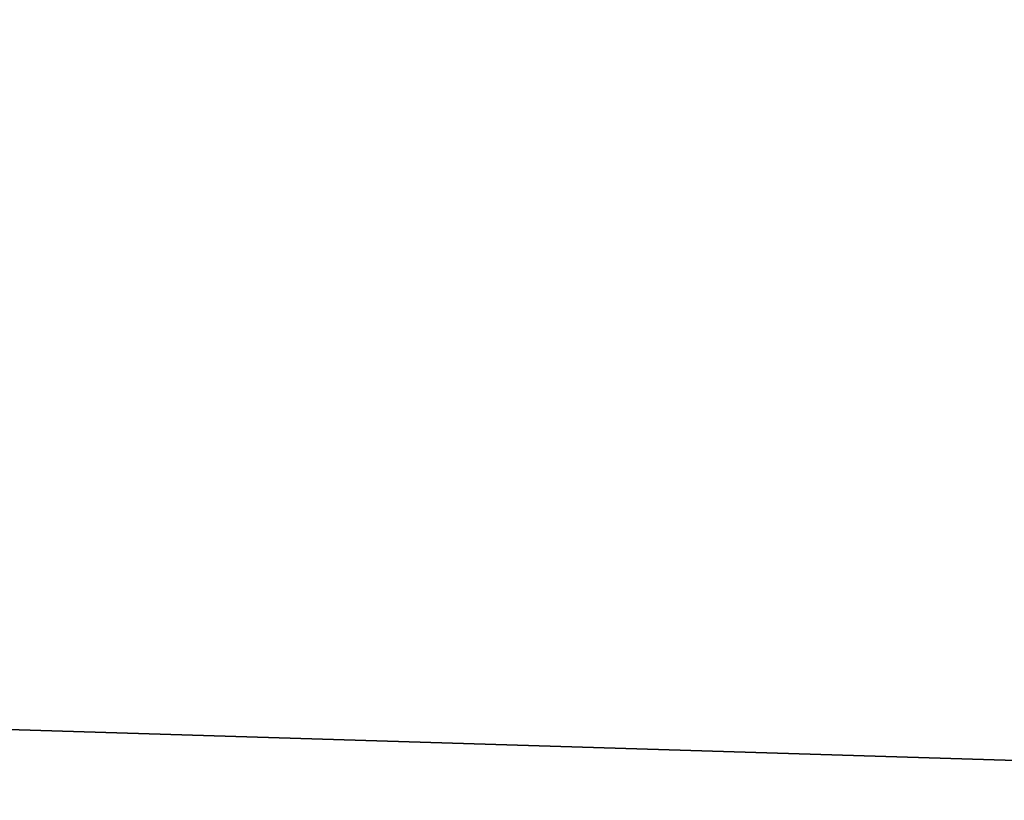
# Model space of a CAD drawing. Header units: millimetres. Extents: x -522 to 188, y -54 to 63.
# Tile 260 of 656: x -4.27352 to -4.26309, y -36.79173 to -36.78346. Entities that reach past the tile are written whole.
import ezdxf

# ---------------------------------------------------------------- set-up
doc = ezdxf.new("R2010")
doc.units = ezdxf.units.MM
doc.header["$LTSCALE"] = 65.185185
for name, color, linetype in [('1', 7, 'CONTINUOUS'), ('2', 7, 'CONTINUOUS'), ('8', 7, 'CONTINUOUS'), ('9', 7, 'CONTINUOUS')]:
    doc.layers.add(name, color=color, linetype=linetype)

msp = doc.modelspace()

# ---------------------------------------------------------------- linework, layer by layer
at = {"layer": '1', "color": 7, "linetype": 'CONTINUOUS'}
for points in [[(-4.178713, 23, -12.310092), (-4.974943, -36.8, -12.010406), (-4.949747, 4.846688, -12.020815), (-4.178713, 23, -12.310092)], [(-4.974943, -36.8, -12.010406), (-4.178713, 23, -12.310092), (-4.178775, -36.8, -12.310068), (-4.974943, -36.8, -12.010406)]]:
    msp.add_3dface(points, dxfattribs=at)
at = {"layer": '2', "color": 7, "linetype": 'CONTINUOUS'}
for points in [[(-4.178775, -36.8, 12.310068), (-4.974885, 23, 12.010434), (-4.974943, -36.8, 12.010406), (-4.178775, -36.8, 12.310068)], [(-4.178713, 23, 12.310092), (-4.974885, 23, 12.010434), (-4.178775, -36.8, 12.310068), (-4.178713, 23, 12.310092)]]:
    msp.add_3dface(points, dxfattribs=at)
at = {"layer": '8', "color": 3, "linetype": 'CONTINUOUS'}
for points in [[(-4.262876, -36.770913, -10.291494), (-4.874259, -36.792709, -9.884019), (-4.926845, -36.770913, -9.990654), (-4.262876, -36.770913, -10.291494)], [(-4.217377, -36.792709, -10.181648), (-4.874259, -36.792709, -9.884019), (-4.262876, -36.770913, -10.291494), (-4.217377, -36.792709, -10.181648)]]:
    msp.add_3dface(points, dxfattribs=at)
at = {"layer": '9', "color": 3, "linetype": 'CONTINUOUS'}
for points in [[(-4.874259, -36.792709, 9.884019), (-4.217377, -36.792709, 10.181648), (-4.926845, -36.770913, 9.990654), (-4.874259, -36.792709, 9.884019)], [(-4.926845, -36.770913, 9.990654), (-4.217377, -36.792709, 10.181648), (-4.262876, -36.770913, 10.291494), (-4.926845, -36.770913, 9.990654)]]:
    msp.add_3dface(points, dxfattribs=at)

doc.saveas('drawing.dxf')
